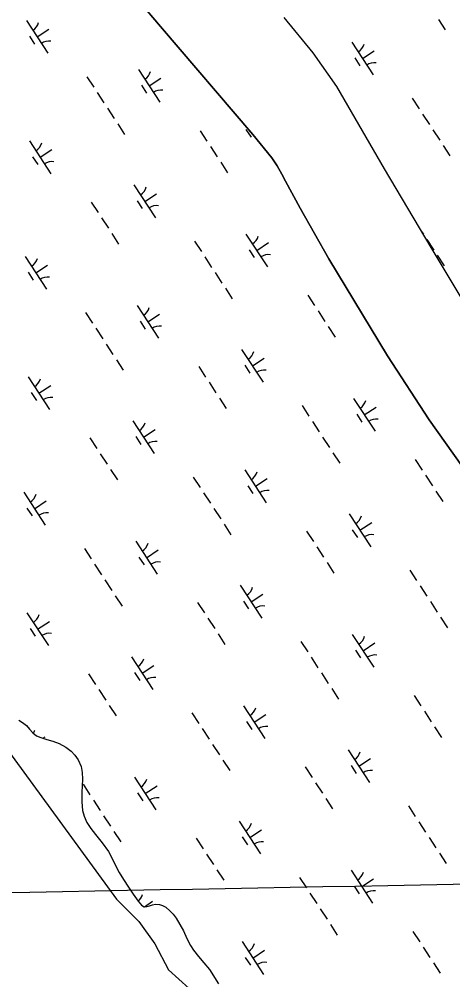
# Model space of a CAD drawing. Extents: x 3945642 to 3966284, y 206476 to 228921.
# Drawn here: x 3956224 to 3956778, y 218265 to 219491 of the extents above; entities that cross this region are included whole.
import ezdxf

# ---------------------------------------------------------------- set-up
doc = ezdxf.new("R2010")
doc.units = 0
for name, color, linetype in [('V-GRID-MAJR', 7, 'Continuous'), ('V-RIVR-EDGE', 7, 'Continuous'), ('V-TOPO-SHOR', 7, 'Continuous'), ('V-WETL-SWMP', 7, 'Continuous')]:
    doc.layers.add(name, color=color, linetype=linetype)

msp = doc.modelspace()

# ---------------------------------------------------------------- linework, layer by layer
at = {"layer": 'V-GRID-MAJR'}
msp.add_spline([(3951300.5, 218285.9), (3951621.8, 218291.8), (3956944.9, 218389.8), (3962268.1, 218488.5), (3962294.4, 218489)], degree=3, dxfattribs=at)
at = {"layer": 'V-RIVR-EDGE'}
msp.add_lwpolyline([(3955705.2, 219241.5), (3955724.2, 219208.3), (3955841.8, 219045.7), (3955947.4, 218913.9), (3955986.6, 218859.3), (3956017.5, 218827.2), (3956034.1, 218796.3), (3956207.4, 218561.3), (3956348.7, 218367.8), (3956377.2, 218339.3), (3956397.4, 218310.8), (3956415.2, 218277.5), (3956441.3, 218253.8)], dxfattribs=at)
at = {"layer": 'V-TOPO-SHOR'}
for points in [[(3956313.9, 219588.3), (3956404.8, 219481.7), (3956522.6, 219343.9), (3956547.2, 219314), (3956553.9, 219303.9), (3956559.7, 219293.2), (3956564.5, 219284.2), (3956583.2, 219249.7), (3956619.7, 219185.2), (3956695, 219061.4), (3956748.3, 218979.7), (3956789.9, 218920.9)], [(3956808, 219103.6), (3956750.5, 219199.6), (3956691.2, 219300), (3956630.3, 219404.8), (3956599.9, 219447.8), (3956562.9, 219493)]]:
    msp.add_lwpolyline(points, dxfattribs=at)
at = {"layer": 'V-WETL-SWMP'}
for p, q in [((3956404.8, 219481.7), (3956313.9, 219588.3)), ((3956233.4, 219489.2), (3956260.8, 219447.4)), ((3956522.6, 219343.9), (3956404.8, 219481.7)), ((3956760, 219490.7), (3956768.7, 219477.3)), ((3956237.4, 219469.1), (3956243.9, 219459)), ((3956247.1, 219468.3), (3956262.2, 219478.1)), ((3956649.2, 219461.6), (3956676.6, 219419.7)), ((3956662.9, 219440.7), (3956678, 219450.5)), ((3956653.2, 219441.4), (3956659.7, 219431.4)), ((3956376.5, 219426.6), (3956403.9, 219384.8)), ((3956310.7, 219417.5), (3956319.5, 219404.1)), ((3956390.2, 219405.7), (3956405.2, 219415.6)), ((3956323.8, 219397.4), (3956332.6, 219384.1)), ((3956380.4, 219406.5), (3956387, 219396.5)), ((3956726.5, 219389.9), (3956735.3, 219376.5)), ((3956337, 219377.4), (3956345.8, 219364)), ((3956739.6, 219369.8), (3956748.4, 219356.4)), ((3956350.1, 219357.3), (3956358.9, 219343.9)), ((3956455.4, 219348.6), (3956464.1, 219335.2)), ((3956514, 219350.3), (3956520.6, 219340.3)), ((3956752.8, 219349.7), (3956761.6, 219336.4)), ((3956237.3, 219335.5), (3956264.7, 219293.7)), ((3956547.2, 219314), (3956522.6, 219343.9)), ((3956251, 219314.6), (3956266.1, 219324.4)), ((3956468.5, 219328.5), (3956477.3, 219315.1)), ((3956765.9, 219329.7), (3956774.7, 219316.3)), ((3956241.3, 219315.4), (3956247.9, 219305.3)), ((3956553.9, 219303.9), (3956547.2, 219314)), ((3956481.7, 219308.4), (3956490.5, 219295)), ((3956559.7, 219293.2), (3956553.9, 219303.9)), ((3956564.5, 219284.2), (3956559.7, 219293.2)), ((3956370.9, 219279.3), (3956398.3, 219237.4)), ((3956583.2, 219249.7), (3956564.5, 219284.2)), ((3956384.6, 219258.3), (3956399.7, 219268.2)), ((3956316.2, 219257.4), (3956325, 219244)), ((3956374.9, 219259.1), (3956381.5, 219249.1)), ((3956619.7, 219185.2), (3956583.2, 219249.7)), ((3956329.4, 219237.3), (3956338.2, 219224)), ((3956342.5, 219217.3), (3956351.3, 219203.9)), ((3956514, 219216.7), (3956541.4, 219174.9)), ((3956738.4, 219220.1), (3956740.8, 219216.4)), ((3956448.2, 219207.6), (3956457, 219194.2)), ((3956527.7, 219195.8), (3956542.8, 219205.7)), ((3956745.2, 219209.7), (3956754, 219196.3)), ((3956231.8, 219188.1), (3956259.2, 219146.3)), ((3956461.4, 219187.5), (3956470.1, 219174.1)), ((3956518, 219196.6), (3956524.5, 219186.6)), ((3956758.3, 219189.7), (3956767.1, 219176.3)), ((3956245.5, 219167.2), (3956260.6, 219177.1)), ((3956695, 219061.4), (3956619.7, 219185.2)), ((3956235.8, 219168), (3956242.3, 219157.9)), ((3956474.5, 219167.4), (3956483.3, 219154.1)), ((3956487.7, 219147.4), (3956496.4, 219134)), ((3956592.9, 219138.7), (3956601.7, 219125.3)), ((3956374.9, 219125.6), (3956402.3, 219083.7)), ((3956309.1, 219116.4), (3956317.8, 219103.1)), ((3956388.6, 219104.7), (3956403.6, 219114.5)), ((3956606.1, 219118.6), (3956614.8, 219105.2)), ((3956378.8, 219105.4), (3956385.4, 219095.4)), ((3956322.2, 219096.4), (3956331, 219083)), ((3956619.2, 219098.5), (3956628, 219085.1)), ((3956335.4, 219076.3), (3956344.1, 219062.9)), ((3956508.5, 219069.3), (3956535.9, 219027.5)), ((3956348.5, 219056.2), (3956357.3, 219042.8)), ((3956522.2, 219048.4), (3956537.2, 219058.3)), ((3956748.3, 218979.7), (3956695, 219061.4)), ((3956453.8, 219047.5), (3956462.5, 219034.1)), ((3956512.4, 219049.2), (3956519, 219039.2)), ((3956235.7, 219034.4), (3956263.1, 218992.6)), ((3956466.9, 219027.4), (3956475.7, 219014)), ((3956249.4, 219013.5), (3956264.5, 219023.4)), ((3956239.7, 219014.3), (3956246.3, 219004.3)), ((3956480.1, 219007.4), (3956488.8, 218994)), ((3956651.5, 219006.8), (3956678.9, 218965)), ((3956585.7, 218997.7), (3956594.5, 218984.3)), ((3956665.2, 218985.9), (3956680.3, 218995.8)), ((3956369.3, 218978.2), (3956396.7, 218936.4)), ((3956655.5, 218986.7), (3956662.1, 218976.6)), ((3956789.9, 218920.9), (3956748.3, 218979.7)), ((3956383, 218957.3), (3956398.1, 218967.1)), ((3956598.9, 218977.6), (3956607.7, 218964.2)), ((3956314.6, 218956.4), (3956323.4, 218943)), ((3956373.3, 218958.1), (3956379.8, 218948)), ((3956612, 218957.5), (3956620.8, 218944.1)), ((3956327.8, 218936.3), (3956336.5, 218922.9)), ((3956625.2, 218937.4), (3956634, 218924.1)), ((3956730.4, 218928.7), (3956739.2, 218915.4)), ((3956340.9, 218916.2), (3956349.7, 218902.8)), ((3956446.6, 218906.5), (3956455.4, 218893.1)), ((3956512.4, 218915.6), (3956539.8, 218873.8)), ((3956526.1, 218894.7), (3956541.1, 218904.6)), ((3956743.6, 218908.7), (3956752.3, 218895.3)), ((3956516.3, 218895.5), (3956522.9, 218885.5)), ((3956230.2, 218887), (3956257.6, 218845.2)), ((3956459.7, 218886.4), (3956468.5, 218873.1)), ((3956756.7, 218888.6), (3956765.5, 218875.2)), ((3956243.9, 218866.1), (3956258.9, 218876)), ((3956234.1, 218866.9), (3956240.7, 218856.9)), ((3956472.9, 218866.4), (3956481.7, 218853)), ((3956646, 218859.4), (3956673.4, 218817.6)), ((3956486.1, 218846.3), (3956494.8, 218832.9)), ((3956659.7, 218838.5), (3956674.7, 218848.4)), ((3956591.3, 218837.6), (3956600.1, 218824.2)), ((3956649.9, 218839.3), (3956656.5, 218829.3)), ((3956373.3, 218824.5), (3956400.6, 218782.7)), ((3956307.5, 218815.4), (3956316.2, 218802)), ((3956387, 218803.6), (3956402, 218813.4)), ((3956604.4, 218817.5), (3956613.2, 218804.1)), ((3956320.6, 218795.3), (3956329.4, 218781.9)), ((3956377.2, 218804.4), (3956383.8, 218794.3)), ((3956617.6, 218797.4), (3956626.4, 218784)), ((3956723.3, 218787.8), (3956732, 218774.4)), ((3956333.8, 218775.2), (3956342.5, 218761.8)), ((3956506.8, 218768.3), (3956534.2, 218726.4)), ((3956520.5, 218747.4), (3956535.6, 218757.2)), ((3956736.4, 218767.7), (3956745.2, 218754.3)), ((3956346.9, 218755.1), (3956355.7, 218741.8)), ((3956452.1, 218746.4), (3956460.9, 218733)), ((3956510.8, 218748.1), (3956517.4, 218738.1)), ((3956749.6, 218747.6), (3956758.3, 218734.2)), ((3956234.1, 218733.3), (3956261.5, 218691.5)), ((3956247.8, 218712.4), (3956262.9, 218722.3)), ((3956465.3, 218726.4), (3956474.1, 218713)), ((3956762.7, 218727.5), (3956771.5, 218714.1)), ((3956238.1, 218713.2), (3956244.6, 218703.2)), ((3956478.4, 218706.3), (3956487.2, 218692.9)), ((3956584.1, 218696.6), (3956592.9, 218683.2)), ((3956649.9, 218705.7), (3956677.3, 218663.9)), ((3956653.9, 218685.6), (3956660.4, 218675.6)), ((3956663.6, 218684.8), (3956678.7, 218694.7)), ((3956367.7, 218677.1), (3956395.1, 218635.3)), ((3956597.3, 218676.5), (3956606, 218663.1)), ((3956381.4, 218656.2), (3956396.5, 218666.1)), ((3956313, 218655.3), (3956321.8, 218641.9)), ((3956371.7, 218657), (3956378.2, 218647)), ((3956610.4, 218656.5), (3956619.2, 218643.1)), ((3956326.2, 218635.2), (3956334.9, 218621.8)), ((3956623.6, 218636.4), (3956632.3, 218623)), ((3956728.8, 218627.7), (3956737.6, 218614.3)), ((3956339.3, 218615.1), (3956348.1, 218601.7)), ((3956510.8, 218614.6), (3956538.2, 218572.8)), ((3956445, 218605.5), (3956453.7, 218592.1)), ((3956524.5, 218593.7), (3956539.5, 218603.5)), ((3956742, 218607.6), (3956750.7, 218594.2)), ((3956224, 218596.4), (3956228.7, 218593.4)), ((3956228.7, 218593.4), (3956233.5, 218589.5)), ((3956233.5, 218589.5), (3956237.6, 218584.7)), ((3956458.1, 218585.4), (3956466.9, 218572)), ((3956514.7, 218594.5), (3956521.3, 218584.4)), ((3956755.1, 218587.5), (3956763.9, 218574.1)), ((3956237.6, 218584.7), (3956241.8, 218580)), ((3956241.8, 218580), (3956246.5, 218576)), ((3956246.5, 218576), (3956251.9, 218573.9)), ((3956251.9, 218573.9), (3956259.5, 218571.7)), ((3956254.6, 218573.1), (3956257.3, 218574.9)), ((3956259.5, 218571.7), (3956267.3, 218569.2)), ((3956267.3, 218569.2), (3956275.2, 218566.2)), ((3956275.2, 218566.2), (3956283.7, 218561.7)), ((3956283.7, 218561.7), (3956290.7, 218556.7)), ((3956471.3, 218565.3), (3956480, 218551.9)), ((3956290.7, 218556.7), (3956295.5, 218551.6)), ((3956295.5, 218551.6), (3956299.7, 218545.5)), ((3956644.4, 218558.4), (3956671.8, 218516.5)), ((3956299.7, 218545.5), (3956303.4, 218536.9)), ((3956303.4, 218536.9), (3956304.8, 218529.4)), ((3956484.4, 218545.2), (3956493.2, 218531.8)), ((3956589.7, 218536.5), (3956598.4, 218523.1)), ((3956648.3, 218538.2), (3956654.9, 218528.2)), ((3956658.1, 218537.4), (3956673.1, 218547.3)), ((3956304.8, 218529.4), (3956305.2, 218520.8)), ((3956304.7, 218512.3), (3956304.2, 218504)), ((3956305.2, 218520.8), (3956304.7, 218512.3)), ((3956305.8, 218514.3), (3956314.6, 218500.9)), ((3956371.6, 218523.4), (3956399, 218481.6)), ((3956385.3, 218502.5), (3956400.4, 218512.4)), ((3956602.8, 218516.4), (3956611.6, 218503.1)), ((3956304.2, 218504), (3956304.2, 218497.9)), ((3956375.6, 218503.3), (3956382.2, 218493.3)), ((3956304.2, 218497.9), (3956304.3, 218491.9)), ((3956304.3, 218491.9), (3956305, 218480.8)), ((3956319, 218494.2), (3956327.8, 218480.8)), ((3956616, 218496.4), (3956624.7, 218483)), ((3956305, 218480.8), (3956307.1, 218473.6)), ((3956721.6, 218486.7), (3956730.4, 218473.3)), ((3956307.1, 218473.6), (3956310.8, 218465.7)), ((3956310.8, 218465.7), (3956315.8, 218457.7)), ((3956332.1, 218474.2), (3956340.9, 218460.8)), ((3956505.2, 218467.2), (3956532.6, 218425.4)), ((3956734.8, 218466.6), (3956743.6, 218453.2)), ((3956315.8, 218457.7), (3956321.8, 218450.2)), ((3956345.3, 218454.1), (3956354.1, 218440.7)), ((3956518.9, 218446.3), (3956534, 218456.2)), ((3956321.8, 218450.2), (3956330.4, 218439.5)), ((3956330.4, 218439.5), (3956338.2, 218428.7)), ((3956450.5, 218445.4), (3956459.3, 218432)), ((3956509.2, 218447.1), (3956515.8, 218437)), ((3956747.9, 218446.5), (3956756.7, 218433.2)), ((3956338.2, 218428.7), (3956352.1, 218401.7)), ((3956761.1, 218426.5), (3956769.9, 218413.1)), ((3956463.7, 218425.3), (3956472.4, 218411.9)), ((3956352.1, 218401.7), (3956357.4, 218392.8)), ((3956476.8, 218405.2), (3956485.6, 218391.8)), ((3956648.3, 218404.7), (3956675.7, 218362.8)), ((3956357.4, 218392.8), (3956363.8, 218383)), ((3956582.5, 218395.5), (3956591.3, 218382.1)), ((3956662, 218383.7), (3956677, 218393.6)), ((3956363.8, 218383), (3956369.8, 218374)), ((3956652.2, 218384.5), (3956658.8, 218374.5)), ((3956369.8, 218374), (3956376.2, 218365.1)), ((3956376.2, 218365.1), (3956380.6, 218359.9)), ((3956384.3, 218358.1), (3956394.8, 218365)), ((3956595.6, 218375.5), (3956604.4, 218362.1)), ((3956380.6, 218359.9), (3956384.1, 218358.1)), ((3956384.1, 218358.1), (3956387.4, 218358.3)), ((3956387.4, 218358.3), (3956390.8, 218359.4)), ((3956390.8, 218359.4), (3956394.5, 218360.5)), ((3956394.5, 218360.5), (3956398.4, 218361.3)), ((3956398.4, 218361.3), (3956403.4, 218360.9)), ((3956403.4, 218360.9), (3956407.3, 218359.6)), ((3956407.3, 218359.6), (3956411.5, 218357.6)), ((3956411.5, 218357.6), (3956416.8, 218353)), ((3956416.8, 218353), (3956420.8, 218348.6)), ((3956608.8, 218355.4), (3956617.6, 218342)), ((3956420.8, 218348.6), (3956424.8, 218343.5)), ((3956424.8, 218343.5), (3956434, 218327.1)), ((3956622, 218335.3), (3956630.7, 218321.9)), ((3956434, 218327.1), (3956438.6, 218317.5)), ((3956438.6, 218317.5), (3956443, 218308.7)), ((3956727.2, 218326.6), (3956736, 218313.2)), ((3956443, 218308.7), (3956446.9, 218302.6)), ((3956509.2, 218313.5), (3956536.6, 218271.7)), ((3956740.3, 218306.5), (3956749.1, 218293.1)), ((3956446.9, 218302.6), (3956453.2, 218294.6)), ((3956453.2, 218294.6), (3956460.3, 218286.5)), ((3956513.1, 218293.4), (3956519.7, 218283.3)), ((3956522.9, 218292.6), (3956537.9, 218302.5)), ((3956460.3, 218286.5), (3956467.3, 218278)), ((3956753.5, 218286.4), (3956762.3, 218273.1)), ((3956467.3, 218278), (3956478.9, 218259.6))]:
    msp.add_line(p, q, dxfattribs=at)
msp.add_lwpolyline([(3956857.6, 219031), (3956808, 219103.6), (3956750.5, 219199.6), (3956691.2, 219300), (3956630.3, 219404.8), (3956599.9, 219447.8), (3956562.9, 219493)], dxfattribs=at)
for centre, start, end in [((3956232.2, 219491.5), 302.4575, 344.0011), ((3956262.4, 219445.3), 82.4574, 124.0011), ((3956648, 219463.9), 302.4575, 344.0011), ((3956678.2, 219417.7), 82.4574, 124.0011), ((3956375.2, 219429), 302.4575, 344.0011), ((3956405.5, 219382.8), 82.4574, 124.0011), ((3956236.1, 219337.8), 302.4575, 344.0011), ((3956266.4, 219291.6), 82.4574, 124.0011), ((3956369.7, 219281.6), 302.4575, 344.0011), ((3956400, 219235.4), 82.4574, 124.0011), ((3956512.8, 219219), 302.4575, 344.0011), ((3956543, 219172.8), 82.4574, 124.0011), ((3956230.6, 219190.4), 302.4575, 344.0011), ((3956260.8, 219144.2), 82.4574, 124.0011), ((3956373.6, 219127.9), 302.4575, 344.0011), ((3956403.9, 219081.7), 82.4574, 124.0011), ((3956507.2, 219071.7), 302.4575, 344.0011), ((3956537.5, 219025.5), 82.4574, 124.0011), ((3956234.5, 219036.7), 302.4575, 344.0011), ((3956264.8, 218990.5), 82.4574, 124.0011), ((3956650.3, 219009.1), 302.4575, 344.0011), ((3956680.6, 218962.9), 82.4574, 124.0011), ((3956368.1, 218980.5), 302.4575, 344.0011), ((3956398.4, 218934.3), 82.4574, 124.0011), ((3956511.2, 218918), 302.4575, 344.0011), ((3956228.9, 218889.4), 302.4575, 344.0011), ((3956541.4, 218871.8), 82.4574, 124.0011), ((3956259.2, 218843.2), 82.4574, 124.0011), ((3956644.7, 218861.7), 302.4575, 344.0011), ((3956675, 218815.5), 82.4574, 124.0011), ((3956372, 218826.8), 302.4575, 344.0011), ((3956402.3, 218780.6), 82.4574, 124.0011), ((3956505.6, 218770.6), 302.4575, 344.0011), ((3956535.9, 218724.4), 82.4574, 124.0011), ((3956232.9, 218735.7), 302.4575, 344.0011), ((3956263.1, 218689.5), 82.4574, 124.0011), ((3956648.7, 218708.1), 302.4575, 344.0011), ((3956366.5, 218679.4), 302.4575, 344.0011), ((3956678.9, 218661.8), 82.4574, 124.0011), ((3956396.7, 218633.2), 82.4574, 124.0011), ((3956509.5, 218616.9), 302.4575, 344.0011), ((3956539.8, 218570.7), 82.4574, 124.0011), ((3956227.3, 218588.3), 329.5725, 344.0011), ((3956643.1, 218560.7), 302.4575, 344.0011), ((3956673.4, 218514.5), 82.4574, 124.0011), ((3956370.4, 218525.7), 302.4575, 344.0011), ((3956400.7, 218479.5), 82.4574, 124.0011), ((3956504, 218469.5), 302.4575, 344.0011), ((3956534.3, 218423.3), 82.4574, 124.0011), ((3956647.1, 218407), 302.4575, 344.0011), ((3956677.3, 218360.8), 82.4574, 124.0011), ((3956364.8, 218378.4), 310.5973, 344.0011), ((3956507.9, 218315.8), 302.4575, 344.0011), ((3956538.2, 218269.6), 82.4574, 124.0011)]:
    msp.add_arc(centre, 17.6, start, end, dxfattribs=at)

doc.saveas('drawing.dxf')
